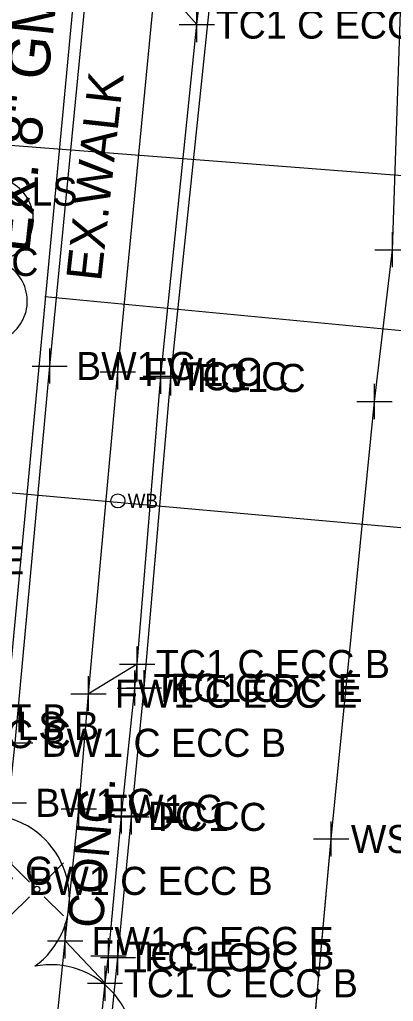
# Model space of a CAD drawing. Extents: x 1363693 to 1365209, y 422201 to 424153.
# Drawn here: x 1364238 to 1364259.3, y 423329.7 to 423385.5 of the extents above; entities that cross this region are included whole.
import ezdxf

# ---------------------------------------------------------------- set-up
doc = ezdxf.new("R2010")
doc.units = 0
for name, color, linetype in [('BASELINE-CL-RW', 7, 'Continuous'), ('O-ALGN-BASELINE-WERK-CL-RW', 7, 'Continuous'), ('O-ALGN-TEXT-BASELINE-WERK-CL-RW', 7, 'Continuous'), ('OWNERS', 7, 'Continuous'), ('PM_X_Channelizing_Line', 7, 'Continuous'), ('RD_X_Text', 7, 'Continuous'), ('SV_X_Control_Cells_Found', 7, 'Continuous'), ('SV_X_Original_Ground', 7, 'Continuous'), ('SV_X_Random_Point', 7, 'Continuous'), ('SV_X_Shot_Marker', 7, 'Continuous'), ('UT_X_Gas', 7, 'Continuous'), ('UT_X_Gas_Text', 7, 'Continuous'), ('UT_X_Sanitary_Line', 7, 'Continuous'), ('UT_X_Water', 7, 'Continuous'), ('UT_X_Water_Text', 7, 'Continuous'), ('VG_X_Cells', 7, 'Continuous')]:
    doc.layers.add(name, color=color, linetype=linetype)

msp = doc.modelspace()

# ---------------------------------------------------------------- linework, layer by layer
at = {"layer": 'BASELINE-CL-RW'}
for p, q in [((1364243.837, 423340.224), (1364244.599, 423347.497)), ((1364243.099, 423332.27), (1364243.837, 423340.224))]:
    msp.add_line(p, q, dxfattribs=at)
for points in [[(1364244.599, 423347.497), (1364244.732, 423348.861), (1364246.084, 423365.234), (1364248.129, 423385.247), (1364248.293, 423386.72)], [(1364243.099, 423332.27), (1364243.837, 423340.224), (1364244.599, 423347.497)], [(1364239.127, 423291.608), (1364239.319, 423293.322), (1364241.334, 423315.364), (1364242.908, 423330.7), (1364243.099, 423332.27)]]:
    msp.add_lwpolyline(points, dxfattribs=at)
at = {"layer": 'O-ALGN-BASELINE-WERK-CL-RW'}
msp.add_lwpolyline([(1364238.05, 423150.599), (1364239.504, 423164.947), (1364241.772, 423189.355), (1364244.145, 423214.472), (1364246.386, 423239.049), (1364248.785, 423264.193), (1364251.138, 423289.017), (1364253.53, 423314.189), (1364255.776, 423338.909), (1364258.236, 423363.804), (1364259.261, 423372.435), (1364259.806, 423388.822), (1364262.675, 423414.256), (1364264.7, 423439.017), (1364267.126, 423463.835), (1364268.916, 423478.043), (1364269.753, 423488.631), (1364272.165, 423513.273), (1364274.498, 423538.18), (1364276.696, 423563.046)], dxfattribs=at)
at = {"layer": 'O-ALGN-TEXT-BASELINE-WERK-CL-RW'}
for points in [[(1364234.233, 423265.741), (1364235.185, 423277.97), (1364236.519, 423290.652), (1364236.641, 423292.093), (1364238.831, 423315.574), (1364240.633, 423333.108), (1364241.411, 423340.625), (1364241.965, 423347.175), (1364243.631, 423365.48), (1364245.791, 423387.911), (1364246.001, 423390.338), (1364247.144, 423402.844), (1364248.412, 423415.392), (1364250.844, 423440.28), (1364253.104, 423465.04)], [(1364230.4, 423266.125), (1364231.758, 423281.61), (1364232.489, 423289.678), (1364232.621, 423291.149), (1364234.95, 423316.143), (1364237.034, 423336.526), (1364237.43, 423340.966), (1364237.792, 423344.382), (1364239.759, 423365.82), (1364242.226, 423391.177), (1364242.956, 423399.24), (1364244.478, 423415.617), (1364246.856, 423440.603), (1364248.104, 423453.853)]]:
    msp.add_lwpolyline(points, dxfattribs=at)
at = {"layer": 'OWNERS'}
for p, q in [((1364248.129, 423385.247), (1364245.791, 423387.911)), ((1364244.732, 423348.861), (1364241.965, 423347.175)), ((1364242.908, 423330.7), (1364240.633, 423333.108))]:
    msp.add_line(p, q, dxfattribs=at)
msp.add_lwpolyline([(1364237.157, 423265.55), (1364238.314, 423276.046), (1364239.689, 423290.204), (1364239.96, 423293.299), (1364241.906, 423315.281), (1364243.64, 423332.17), (1364244.414, 423340.165), (1364245.124, 423347.509), (1364246.641, 423365.139), (1364248.883, 423386.574), (1364249.191, 423389.898), (1364250.4, 423403.496), (1364251.492, 423415.123), (1364253.053, 423431.075), (1364253.523, 423437.166), (1364253.804, 423440.056), (1364256.188, 423464.718)], dxfattribs=at)
at = {"layer": 'PM_X_Channelizing_Line'}
for p, q in [((1364258.236, 423363.804), (1364259.261, 423372.435)), ((1364258.236, 423363.804), (1364259.261, 423372.435)), ((1364255.776, 423338.909), (1364258.236, 423363.804)), ((1364255.776, 423338.909), (1364258.236, 423363.804)), ((1364253.53, 423314.189), (1364255.776, 423338.909)), ((1364253.53, 423314.189), (1364255.776, 423338.909))]:
    msp.add_line(p, q, dxfattribs=at)
at = {"layer": 'SV_X_Control_Cells_Found'}
for p, q in [((1364237.515, 423337.551), (1364238.609, 423336.457)), ((1364239.442, 423336.457), (1364240.534, 423337.551)), ((1364237.515, 423334.532), (1364238.609, 423335.626)), ((1364239.442, 423335.626), (1364240.534, 423334.532))]:
    msp.add_line(p, q, dxfattribs=at)
msp.add_circle((1364239.025, 423336.047), 0.17, dxfattribs=at)
at = {"layer": 'SV_X_Original_Ground'}
for p, q in [((1364259.261, 423371.435), (1364259.261, 423373.435)), ((1364258.261, 423372.435), (1364260.261, 423372.435)), ((1364258.236, 423362.804), (1364258.236, 423364.804)), ((1364257.236, 423363.804), (1364259.236, 423363.804)), ((1364255.776, 423337.909), (1364255.776, 423339.909)), ((1364254.776, 423338.909), (1364256.776, 423338.909))]:
    msp.add_line(p, q, dxfattribs=at)
at = {"layer": 'SV_X_Shot_Marker'}
for p, q in [((1364248.129, 423384.247), (1364248.129, 423386.247)), ((1364247.129, 423385.247), (1364249.129, 423385.247)), ((1364239.759, 423364.82), (1364239.759, 423366.82)), ((1364243.631, 423364.48), (1364243.631, 423366.48)), ((1364246.084, 423364.234), (1364246.084, 423366.234)), ((1364246.641, 423364.139), (1364246.641, 423366.139)), ((1364238.759, 423365.82), (1364240.759, 423365.82)), ((1364242.631, 423365.48), (1364244.631, 423365.48)), ((1364245.084, 423365.234), (1364247.084, 423365.234)), ((1364245.641, 423365.139), (1364247.641, 423365.139)), ((1364244.732, 423347.861), (1364244.732, 423349.861)), ((1364243.732, 423348.861), (1364245.732, 423348.861)), ((1364244.599, 423346.497), (1364244.599, 423348.497)), ((1364245.124, 423346.509), (1364245.124, 423348.509)), ((1364241.965, 423346.175), (1364241.965, 423348.175)), ((1364240.965, 423347.175), (1364242.965, 423347.175)), ((1364243.599, 423347.497), (1364245.599, 423347.497)), ((1364244.124, 423347.509), (1364246.124, 423347.509)), ((1364236.792, 423344.382), (1364238.792, 423344.382)), ((1364241.411, 423339.625), (1364241.411, 423341.625)), ((1364236.43, 423340.966), (1364238.43, 423340.966)), ((1364243.837, 423339.224), (1364243.837, 423341.224)), ((1364244.414, 423339.165), (1364244.414, 423341.165)), ((1364240.411, 423340.625), (1364242.411, 423340.625)), ((1364242.837, 423340.224), (1364244.837, 423340.224)), ((1364243.414, 423340.165), (1364245.414, 423340.165)), ((1364240.633, 423332.108), (1364240.633, 423334.108)), ((1364243.099, 423331.27), (1364243.099, 423333.27)), ((1364243.64, 423331.17), (1364243.64, 423333.17)), ((1364239.633, 423333.108), (1364241.633, 423333.108)), ((1364242.099, 423332.27), (1364244.099, 423332.27)), ((1364242.64, 423332.17), (1364244.64, 423332.17)), ((1364242.908, 423329.7), (1364242.908, 423331.7)), ((1364241.908, 423330.7), (1364243.908, 423330.7))]:
    msp.add_line(p, q, dxfattribs=at)
at = {"layer": 'UT_X_Gas'}
msp.add_line((1364239.477, 423369.774), (1364304.823, 423363.545), dxfattribs=at)
msp.add_lwpolyline([(1364225.475, 423227.676), (1364230.287, 423271.655), (1364244.946, 423427.254), (1364255.626, 423426.642), (1364257.028, 423438.97), (1364362.136, 423427.961)], dxfattribs=at)
at = {"layer": 'UT_X_Sanitary_Line'}
msp.add_line((1364231.966, 423378.813), (1364264.406, 423376.309), dxfattribs=at)
at = {"layer": 'UT_X_Water'}
msp.add_line((1364229.679, 423359.324), (1364284.714, 423354.398), dxfattribs=at)
msp.add_circle((1364243.636, 423358.147), 0.4, dxfattribs=at)
at = {"layer": 'VG_X_Cells'}
for centre, radius, start, end in [((1364236.445, 423374.155), 2.381, 278.1641, 101.0468), ((1364236.101, 423369.517), 2.381, 250.4718, 73.3545), ((1364236.115, 423335.523), 4.762, 305.8564, 128.7391), ((1364239.816, 423326.991), 4.762, 278.1641, 101.0468)]:
    msp.add_arc(centre, radius, start, end, dxfattribs=at)

# ---------------------------------------------------------------- texts
at = {"layer": 'RD_X_Text'}
for s, rotation, p in [('EX.WALK', 83.7177, (1364242.675, 423370.593)), ('CONC.', 85.0992, (1364242.767, 423333.783))]:
    msp.add_text(s, height=2, rotation=rotation, dxfattribs=at).set_placement(p)
at = {"layer": 'SV_X_Original_Ground'}
for s, p in [('CR OC CLS', (1364229.685, 423374.948)), ('CR OC', (1364232.222, 423370.942)), ('WS8 C CR1 C', (1364256.895, 423338.109))]:
    msp.add_text(s, height=1.6, dxfattribs=at).set_placement(p)
at = {"layer": 'SV_X_Random_Point'}
msp.add_text('LS EC E', height=1.6, dxfattribs=at).set_placement((1364230.112, 423353.967))
at = {"layer": 'SV_X_Shot_Marker'}
for s, p in [('TC1 C ECC B', (1364249.2, 423384.447)), ('BW1 C', (1364241.259, 423365.02)), ('FW1 C', (1364245.131, 423364.68)), ('TC1 C', (1364247.155, 423364.434)), ('FC1 C', (1364248.141, 423364.339)), ('TC1 C ECC B', (1364245.803, 423348.061)), ('TC1 C DC E', (1364245.67, 423346.697)), ('FC1 C', (1364246.624, 423346.709)), ('FW1 C ECC E', (1364243.465, 423346.375)), ('BRK B LST B', (1364227.79, 423344.97)), ('ECC C LS B', (1364230.671, 423344.544)), ('ECC C', (1364234.295, 423344.077)), ('BW1 C ECC B', (1364239.292, 423343.582)), ('BW1 C', (1364238.93, 423340.166)), ('FW1 C', (1364242.911, 423339.825)), ('DC C', (1364245.337, 423339.424)), ('FC1 C', (1364245.914, 423339.365)), ('ECC C', (1364233.238, 423336.303)), ('BW1 C ECC B', (1364238.534, 423335.726)), ('FW1 C ECC E', (1364242.133, 423332.308)), ('TC1 E DC B', (1364244.17, 423331.47)), ('FC1 C', (1364245.14, 423331.37)), ('TC1 C ECC B', (1364243.979, 423329.9))]:
    msp.add_text(s, height=1.6, dxfattribs=at).set_placement(p)
at = {"layer": 'UT_X_Gas_Text'}
msp.add_text('EX. 8" GM', height=2.4, rotation=83.8091, dxfattribs=at).set_placement((1364238.588, 423372.199))
at = {"layer": 'UT_X_Water_Text'}
msp.add_text('WB', height=0.8, dxfattribs=at).set_placement((1364244.196, 423357.747))

doc.saveas('drawing.dxf')
